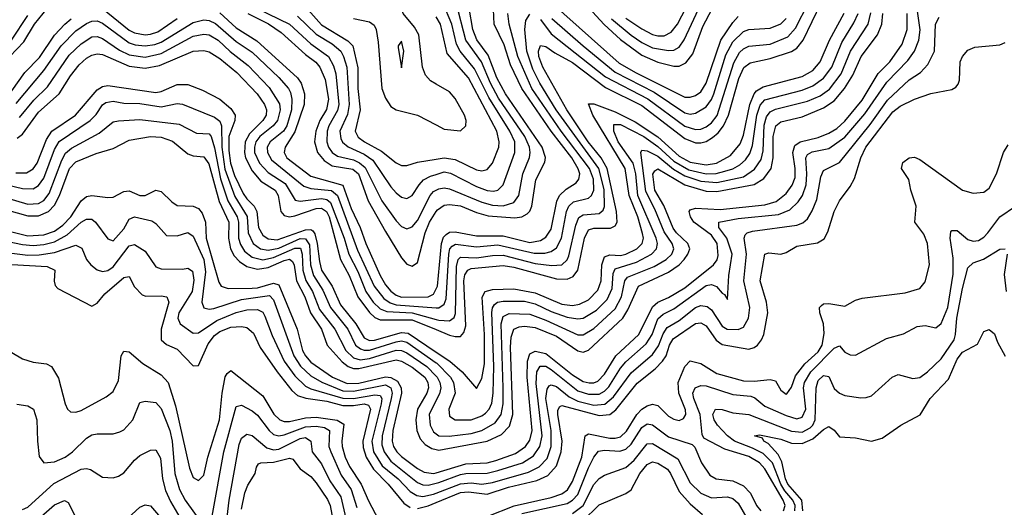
# Model space of a CAD drawing. Header units: inches. Extents: x 990535 to 1117859, y 769386 to 892122.
# Tile 278 of 656: x 1028440 to 1032127, y 877343 to 879167. Entities that reach past the tile are written whole.
import ezdxf

# ---------------------------------------------------------------- set-up
doc = ezdxf.new("R2010")
doc.units = ezdxf.units.IN
doc.header["$MEASUREMENT"] = 0
doc.layers.add('B0827', color=7, linetype='Continuous')
doc.layers.add('B0837', color=7, linetype='Continuous')

msp = doc.modelspace()

# ---------------------------------------------------------------- linework, layer by layer
at = {"layer": 'B0827', "color": 5}
for points, elevation in [([(1030000, 878926.2), (1029978.5, 878938.5), (1029959.1, 878959.1), (1029948.3, 878990), (1029934, 879110), (1029918.7, 879138.7), (1029876.3, 879190), (1029870.2, 879210), (1029871.9, 879230), (1029897.3, 879290), (1029903.4, 879330), (1029899.1, 879490), (1029908.8, 879570), (1029930, 879601.4), (1029995.7, 879644.3), (1030000, 879654.7)], 3920), ([(1028402.7, 879030), (1028455.3, 879084.7), (1028495.1, 879150), (1028544.2, 879210)], 3820), ([(1028750, 879209.5), (1028850, 879127.7), (1028870, 879118), (1028910, 879111.1), (1028930, 879112.6), (1028957.7, 879122.3), (1029030, 879171.4)], 3780), ([(1029329, 879209), (1029450.4, 879150), (1029530, 879076.8), (1029596, 879030), (1029614.5, 878994.5), (1029624.1, 878964.1), (1029634.7, 878850), (1029630, 878827), (1029597.6, 878770), (1029591, 878750), (1029589.8, 878710), (1029596.8, 878690), (1029610.2, 878670.2), (1029630, 878657.1), (1029690, 878642.4), (1029712.2, 878632.2), (1029733.9, 878613.9), (1029796.1, 878490), (1029850, 878414.8), (1029870, 878393.9), (1029890, 878384.4), (1029910, 878391.7), (1029930, 878415.7), (1029977.3, 878510), (1029990, 878524.7), (1030000, 878529.8)], 3840), ([(1029510, 879215.8), (1029570, 879147.5), (1029668.3, 879088.3), (1029687.3, 879070), (1029706.7, 878986.7), (1029705.6, 878910), (1029715.4, 878830), (1029696.5, 878750), (1029707.6, 878727.6), (1029731, 878710), (1029795.4, 878675.4), (1029850, 878631.3), (1029870, 878621.5), (1029890, 878621.2), (1029930, 878633.7), (1030000, 878645.6)], 3880), ([(1028409.3, 879090.7), (1028470, 879183.3)], 3840), ([(1029190, 879193.1), (1029250, 879136.6), (1029328.2, 879088.2), (1029480.5, 878950), (1029494.5, 878930), (1029506.3, 878890), (1029505.7, 878850), (1029470, 878747.1), (1029433.9, 878690), (1029430.4, 878670), (1029440.7, 878650), (1029530, 878581.4), (1029650, 878548.6), (1029680.6, 878460.6), (1029714.8, 878390), (1029736.3, 878330), (1029789.8, 878210), (1029810, 878175.3), (1029830, 878152.1), (1029850, 878136.6), (1029870, 878129.1), (1029969.5, 878130.5), (1029990, 878139.9), (1030000, 878160.3)], 3780), ([(1029293.7, 879190), (1029371.3, 879151.3), (1029419.7, 879119.7), (1029510, 879037.3), (1029548.8, 879008.8), (1029564.1, 878990), (1029583.6, 878943.6), (1029596, 878870), (1029588.4, 878831.6), (1029563.4, 878790), (1029548.4, 878750), (1029544.4, 878710), (1029555.2, 878670), (1029580.2, 878640.2), (1029610, 878620.8), (1029687.7, 878607.7), (1029708.5, 878590), (1029745.1, 878490), (1029810, 878374.6), (1029870, 878276.3), (1029890, 878253), (1029910, 878244.8), (1029930, 878259.3), (1029958.5, 878370), (1029974.7, 878410), (1030000, 878449.2)], 3820), ([(1029480.4, 879180.4), (1029550, 879112.6), (1029610, 879077.3), (1029641.9, 879050), (1029652.9, 879030), (1029664.8, 878990), (1029673.6, 878850), (1029667.4, 878812.6), (1029639.1, 878750), (1029642.4, 878722.4), (1029648.9, 878708.9), (1029670, 878691.3), (1029730, 878664.2), (1029762.3, 878642.3), (1029830, 878542.1), (1029850, 878519.3), (1029870, 878503.4), (1029890, 878498.3), (1029910, 878510.1), (1029935.3, 878550), (1029952.2, 878567.8), (1029978.3, 878581.7), (1030000, 878588.4)], 3860), ([(1029690, 879171.7), (1029750, 879159.2), (1029766.8, 879146.8), (1029774.6, 879130), (1029782.8, 879082.8), (1029796.3, 878910), (1029810, 878873.1), (1029830, 878842.8), (1029850, 878829.6), (1029930, 878810.6), (1030000, 878773.7)], 3920), ([(1028410, 878900.9), (1028459.8, 878970), (1028513.7, 879026.3), (1028570, 879109.4), (1028608.6, 879150), (1028632.6, 879170)], 3780), ([(1028426.3, 878853.7), (1028530, 878976.9), (1028594.9, 879070), (1028650, 879125.9), (1028690, 879153), (1028710, 879161.4), (1028730, 879162.4), (1028750, 879154.1), (1028850, 879080.6), (1028873, 879073), (1028910, 879068.8), (1028945.8, 879074.2), (1028970, 879083.3), (1029090, 879157.1), (1029130, 879166.5), (1029150, 879164.3), (1029173.1, 879153.1), (1029250, 879085.3), (1029310, 879045.8), (1029410, 878950.4), (1029446.4, 878910), (1029454.6, 878894.6), (1029459.6, 878870), (1029458, 878830), (1029440.4, 878770), (1029428, 878750), (1029378.1, 878710), (1029367, 878690), (1029367.4, 878670), (1029382.9, 878642.9), (1029503.9, 878543.9), (1029530, 878536.1), (1029608.1, 878528.1), (1029629.8, 878510), (1029705.4, 878305.4), (1029766.9, 878170), (1029803.9, 878123.9), (1029827.6, 878107.6), (1029850, 878101), (1030000, 878089.6)], 3760), ([(1028438.8, 878801.2), (1028493.5, 878866.5), (1028544.2, 878915.8), (1028625.8, 879034.2), (1028670, 879077.5), (1028710, 879103.3), (1028730, 879104.2), (1028750, 879097), (1028813.5, 879053.5), (1028850, 879035.9), (1028910, 879027.6), (1028970, 879041), (1029090, 879105.6), (1029130, 879113.3), (1029150, 879110.3), (1029182.8, 879090), (1029227.9, 879047.9), (1029295.5, 878995.5), (1029373.8, 878913.8), (1029412.7, 878852.7), (1029415.7, 878830), (1029404.9, 878790), (1029389.5, 878770), (1029339.8, 878730), (1029324.4, 878710), (1029319, 878690), (1029319.8, 878670), (1029337.5, 878630), (1029370, 878595), (1029433.8, 878553.8), (1029471.6, 878491.6), (1029490, 878488.1), (1029570, 878497.7), (1029590, 878494.2), (1029603.6, 878483.6), (1029655.5, 878350), (1029673, 878290), (1029705.8, 878225.8), (1029736, 878150), (1029764, 878110), (1029790, 878085.8), (1029815, 878075), (1029910, 878070.6), (1030000, 878045.8)], 3740), ([(1028430, 878723.6), (1028450, 878739.5), (1028510, 878820.7), (1028588, 878890), (1028630, 878957.1), (1028662.2, 878997.8), (1028690, 879023.3), (1028710, 879034.2), (1028730, 879039.1), (1028750, 879036.6), (1028850, 878993.2), (1028910, 878986), (1028963.7, 878996.3), (1029090, 879049.4), (1029130, 879052.4), (1029150, 879046.9), (1029190, 879022.1), (1029253.4, 878970), (1029328.7, 878890), (1029356.9, 878850), (1029364.2, 878830), (1029362.6, 878810), (1029350.3, 878790), (1029300.1, 878739.9), (1029284, 878710), (1029281.2, 878670), (1029285.4, 878650), (1029310, 878601.8), (1029342.7, 878562.7), (1029396.5, 878530), (1029407.7, 878510), (1029418.3, 878450), (1029430, 878434.7), (1029450, 878430.3), (1029470, 878433.8), (1029550, 878461.1), (1029570, 878461.8), (1029589.3, 878449.3), (1029598.3, 878430), (1029640.8, 878270), (1029674, 878210), (1029706.2, 878130), (1029750, 878071.4), (1029770, 878053.1), (1029790, 878044.2), (1029910, 878044.8), (1030000, 878007.8)], 3720), ([(1028425.1, 878594.9), (1028465.1, 878594.9), (1028490, 878608.8), (1028504.9, 878630), (1028540.6, 878719.4), (1028560.4, 878750), (1028648.8, 878810), (1028730, 878904.4), (1028750, 878917.8), (1028770, 878920.5), (1028950, 878895.3), (1028970, 878899), (1029030, 878924.8), (1029070, 878925), (1029124.1, 878904.1), (1029190, 878870.1), (1029230, 878834.6), (1029246.3, 878810), (1029245, 878790), (1029223.1, 878730), (1029222.6, 878677.4), (1029229.2, 878630), (1029244.8, 878584.8), (1029276.8, 878516.8), (1029290, 878496.6), (1029317.4, 878470), (1029328.4, 878450), (1029334.1, 878390), (1029350, 878361.1), (1029370, 878347.2), (1029403.8, 878343.8), (1029510, 878380.7), (1029530, 878382.6), (1029537.8, 878377.8), (1029545.5, 878365.5), (1029553.5, 878330), (1029562, 878262), (1029570.5, 878230), (1029610.6, 878170.6), (1029640.7, 878100.7), (1029698.6, 878030), (1029730, 877976.8), (1029750, 877967.5), (1029768.7, 877968.7), (1029870, 877996.4), (1029894.1, 877994.1), (1030000, 877923.4)], 3680), ([(1028230, 878588.2), (1028450, 878535.8), (1028490, 878534.7), (1028510, 878546.3), (1028530, 878574.6), (1028570, 878682.2), (1028588.2, 878711.8), (1028704, 878790), (1028726.9, 878813.1), (1028750, 878848.6), (1028762.8, 878857.2), (1028790, 878862.2), (1028830, 878855.4), (1028890, 878853.6), (1028970, 878841.1), (1029030, 878853.7), (1029050, 878851.3), (1029170, 878803.1), (1029190, 878788.1), (1029195.7, 878770), (1029196.4, 878690), (1029208.3, 878608.3), (1029246.2, 878506.2), (1029291.3, 878431.3), (1029295.2, 878370), (1029313.7, 878330), (1029342.3, 878310), (1029370, 878305.2), (1029410, 878312.9), (1029490, 878348.9), (1029510, 878347.7), (1029525.5, 878325.5), (1029529.2, 878250), (1029540.4, 878210), (1029575.4, 878155.4), (1029603.5, 878090), (1029669.1, 878010), (1029698, 877950), (1029715.7, 877935.7), (1029730, 877930.4), (1029750, 877930.9), (1029850, 877961.5), (1029870, 877965.2), (1029890, 877960.2), (1030000, 877883.4)], 3660), ([(1028390, 878501.2), (1028470, 878477.5), (1028510, 878479.4), (1028530, 878491.1), (1028550, 878517.2), (1028597.7, 878642.3), (1028612.1, 878667.9), (1028633.7, 878686.3), (1028737.7, 878742.3), (1028790, 878784.5), (1028810, 878789.4), (1028890, 878793.7), (1029036.8, 878776.8), (1029102.4, 878742.4), (1029150, 878739.9), (1029156.7, 878730), (1029170, 878688.4), (1029192, 878572), (1029219.4, 878490), (1029254.8, 878430), (1029259.3, 878410), (1029259.7, 878350), (1029266.2, 878326.2), (1029281.6, 878301.6), (1029310, 878278.6), (1029350, 878269.2), (1029390, 878277.6), (1029470, 878312), (1029492, 878312), (1029497.6, 878290), (1029499.9, 878230), (1029511.1, 878191.1), (1029536.6, 878150), (1029563.2, 878083.2), (1029619.7, 878010), (1029660.8, 877930), (1029690, 877902.4), (1029714.7, 877894.7), (1029750, 877900.2), (1029850, 877930.8), (1029870, 877930), (1029890, 877920.8), (1029964.1, 877870), (1030000, 877833.7)], 3640), ([(1028390, 878455.7), (1028470, 878433.2), (1028510, 878433), (1028547.4, 878450), (1028570, 878473.2), (1028589.6, 878510), (1028626.6, 878610), (1028650, 878636), (1028726.8, 878666.8), (1028790, 878685.1), (1028850, 878716), (1028929.3, 878730), (1028970, 878728.3), (1029012.5, 878712.5), (1029070, 878664.8), (1029090, 878657.7), (1029130, 878654.1), (1029147.8, 878627.8), (1029187.1, 878487.1), (1029222.8, 878410), (1029221.5, 878350), (1029229.4, 878310), (1029243.5, 878283.5), (1029262.5, 878262.5), (1029290, 878244.2), (1029330, 878233.5), (1029370, 878239.6), (1029430, 878266.9), (1029450.8, 878270.8), (1029462, 878262), (1029468.3, 878248.3), (1029476.9, 878190), (1029507.2, 878130), (1029529.1, 878070), (1029569.8, 878010), (1029591, 877950), (1029647.7, 877887.7), (1029670.5, 877870), (1029690, 877862.7), (1029710, 877861.8), (1029850, 877895.1), (1029870, 877890.3), (1029910, 877866.8), (1029956.5, 877830), (1029967.7, 877810), (1029970.5, 877790), (1029964.6, 877770), (1029930, 877710), (1029923.1, 877670), (1029926.9, 877630), (1029939.8, 877599.8), (1029958.4, 877578.4), (1029983.1, 877563.1), (1030000, 877559.5)], 3620), ([(1028390, 878378), (1028470, 878359.2), (1028530, 878362.2), (1028570, 878376.2), (1028601.9, 878398.1), (1028631.4, 878430), (1028670, 878490.1), (1028690, 878505.6), (1028710, 878509.3), (1028770, 878501.5), (1028790, 878503.4), (1028830, 878524.9), (1028850, 878526.6), (1028890, 878509.1), (1028910, 878509.6), (1028950, 878529.4), (1028970, 878525), (1029010, 878485.6), (1029030, 878472.5), (1029090, 878469.1), (1029110, 878461.2), (1029122.9, 878442.9), (1029135.2, 878410), (1029138, 878350), (1029185.6, 878185.6), (1029195, 878170), (1029221.2, 878161.2), (1029310, 878162.3), (1029330, 878163.7), (1029390, 878181.7), (1029410, 878174.8), (1029479.6, 878010), (1029499.4, 877930), (1029510, 877909.1), (1029530, 877885.4), (1029610.7, 877830), (1029666.3, 877806.3), (1029710, 877807.7), (1029810, 877831.7), (1029830, 877829.2), (1029854.4, 877814.4), (1029868.4, 877790), (1029869.8, 877770), (1029836.8, 877630), (1029834.8, 877590), (1029839.9, 877570), (1029851.8, 877550), (1029870, 877532.8), (1029930, 877488.8), (1029954.5, 877474.5), (1029990, 877469.4), (1030000, 877472.4)], 3580), ([(1028390, 878338.8), (1028450, 878325.9), (1028490, 878322.5), (1028530, 878325.9), (1028570, 878336.6), (1028617.9, 878362.1), (1028670, 878409.3), (1028690, 878421), (1028710, 878420.6), (1028724.4, 878410), (1028770, 878347.6), (1028790, 878340.5), (1028830, 878384.4), (1028850, 878420.5), (1028870, 878429.6), (1028935.2, 878415.2), (1028950, 878405), (1028990, 878359.4), (1029030, 878358), (1029070, 878371.1), (1029090, 878357.5), (1029130, 878270), (1029135.8, 878224.2), (1029121.8, 878110), (1029129, 878089), (1029150, 878083.8), (1029166.7, 878086.7), (1029270, 878120.9), (1029375.4, 878135.4), (1029390, 878119.7), (1029466.5, 877910), (1029491.2, 877871.2), (1029530, 877835), (1029571.5, 877811.5), (1029650, 877779.2), (1029690, 877777.4), (1029810, 877801.3), (1029829.4, 877790), (1029834.8, 877770), (1029831.3, 877750), (1029796.8, 877610), (1029796.6, 877576.6), (1029804.7, 877550), (1029830, 877516), (1029930, 877436.1), (1029950, 877427.6), (1029970, 877426.4), (1030000, 877433.8)], 3560), ([(1028390, 878296.5), (1028470, 878286.4), (1028512.6, 878287.4), (1028570, 878296.3), (1028650, 878323.1), (1028672.6, 878312.6), (1028690.1, 878270.1), (1028706, 878250), (1028730, 878231.7), (1028750, 878224.8), (1028770, 878228.6), (1028790, 878242.7), (1028850, 878321.5), (1028870, 878325.6), (1028910, 878301.3), (1028950, 878242.1), (1028970, 878235), (1029050, 878233.6), (1029070, 878237.7), (1029086.5, 878226.5), (1029092.3, 878192.3), (1029085.9, 878150), (1029036.2, 878070), (1029031.9, 878050), (1029040.8, 878030), (1029090, 877994.8), (1029110, 877995.9), (1029178.3, 878041.7), (1029250, 878071.8), (1029290, 878081.6), (1029330, 878082.9), (1029350, 878072.7), (1029358.3, 878058.3), (1029385.5, 877985.5), (1029429.9, 877889.9), (1029470, 877835.1), (1029510, 877796.7), (1029530, 877786.5), (1029650, 877751.1), (1029690, 877750.2), (1029770, 877763.4), (1029790, 877760.8), (1029796.1, 877750), (1029793.9, 877730), (1029759.2, 877590), (1029765.4, 877550), (1029797.7, 877497.7), (1029857.1, 877450), (1029902.1, 877402.1), (1029926.7, 877386.7), (1029950, 877383.5), (1029990, 877392.6), (1030000, 877396.5)], 3540), ([(1028410, 878250.9), (1028543.4, 878243.4), (1028571.9, 878230), (1028568.9, 878188.9), (1028572.8, 878172.8), (1028582.2, 878162.2), (1028710, 878096), (1028730, 878107.3), (1028758.4, 878141.6), (1028830, 878203.1), (1028850, 878207.1), (1028870, 878167.5), (1028898.5, 878138.5), (1028912.7, 878132.7), (1028970, 878134.3), (1028991.2, 878130), (1028998.7, 878110), (1028969.8, 878010), (1028969.7, 877970), (1028990, 877952.4), (1029030, 877934.2), (1029090, 877871.8), (1029110, 877873.2), (1029145.3, 877954.7), (1029170, 877985.7), (1029190, 878000.9), (1029230, 878016.5), (1029270, 878019.5), (1029290, 878015.6), (1029315, 877995), (1029340.5, 877940.5), (1029404.3, 877850), (1029459.4, 877779.4), (1029480.8, 877760.8), (1029510.9, 877750.9), (1029590, 877740.2), (1029650, 877723.9), (1029690, 877723.4), (1029729.8, 877729.8), (1029745.7, 877725.7), (1029754, 877710), (1029724.9, 877590), (1029726.2, 877566.2), (1029737.5, 877530), (1029765.1, 877485.1), (1029819.6, 877430), (1029878.8, 877358.8), (1029902.3, 877342.3)], 3520), ([(1028410, 877922), (1028450, 877898.2), (1028490, 877885.9), (1028540.1, 877880.1), (1028558.6, 877870), (1028585.6, 877825.6), (1028610.2, 877730), (1028619, 877710), (1028630, 877699.6), (1028650, 877699), (1028670, 877705.5), (1028763.5, 877756.5), (1028790, 877776.3), (1028810, 877817.6), (1028819.9, 877910), (1028830, 877927), (1028850, 877924.5), (1028901.3, 877881.3), (1028970, 877838.5), (1028995.4, 877810), (1029023.2, 877723.2), (1029075.5, 877490), (1029090, 877454.9), (1029110, 877443.2), (1029130, 877463.7), (1029144.7, 877530), (1029188.3, 877670), (1029197.9, 877770), (1029210, 877831.7), (1029216.3, 877843.7), (1029230, 877854.8), (1029350, 877760.1), (1029392, 877692), (1029414.3, 877670), (1029430, 877663.8), (1029450, 877663.7), (1029510, 877677.9), (1029550, 877679.8), (1029629, 877669), (1029653.9, 877653.9), (1029646.1, 877590), (1029648, 877570), (1029659.3, 877530), (1029675.2, 877495.2), (1029718.3, 877430), (1029746.7, 877366.7), (1029809.1, 877249.1)], 3480), ([(1028429.3, 877729.3), (1028470, 877723.2), (1028491.7, 877710), (1028504.3, 877670), (1028506.5, 877590), (1028513.3, 877533.3), (1028530, 877509.3), (1028570, 877513), (1028610, 877531.1), (1028638.3, 877550), (1028690, 877601.5), (1028710, 877613.6), (1028730, 877618.5), (1028790, 877618.2), (1028815, 877625), (1028830, 877633.4), (1028863.2, 877670), (1028890, 877735.4), (1028910, 877740.1), (1028950, 877734.5), (1028970, 877712.5), (1029002, 877630), (1029010.7, 877590), (1029021.5, 877470), (1029037.8, 877410), (1029059.3, 877370), (1029130, 877272.2)], 3460), ([(1030000, 877744.2), (1029973, 877690), (1029977.6, 877650), (1029990, 877625.1), (1030000, 877617.6)], 3640), ([(1029161.2, 877310), (1029204.3, 877550), (1029250, 877720.2), (1029270, 877724.8), (1029310, 877703.4), (1029330, 877687.2), (1029373.7, 877630), (1029390, 877615.9), (1029410, 877610.3), (1029430, 877613.8), (1029510, 877643.8), (1029550, 877647.2), (1029581.3, 877641.3), (1029599.6, 877630), (1029597.3, 877570), (1029604.7, 877550), (1029643.5, 877463.5), (1029680.8, 877410), (1029702.5, 877342.5)], 3460), ([(1029203.2, 877190), (1029224.5, 877370), (1029261.8, 877578.2), (1029270, 877601.1), (1029290, 877616.8), (1029310, 877611.4), (1029365.8, 877565.8), (1029390, 877558.2), (1029410, 877560), (1029490, 877601), (1029510, 877603.6), (1029529.6, 877590), (1029535.7, 877550), (1029570, 877505.5), (1029601.9, 877441.9), (1029642.8, 877382.8), (1029661.5, 877301.5)], 3440), ([(1028450, 877335.3), (1028470, 877343.7), (1028567.6, 877432.4), (1028670, 877485.4), (1028690, 877488.4), (1028704.6, 877484.6), (1028750, 877455.8), (1028790, 877453.9), (1028810, 877459.4), (1028830, 877471.8), (1028870, 877519.8), (1028890, 877536.6), (1028930, 877557.1), (1028950, 877558), (1028967.4, 877527.4), (1028975.3, 877450), (1028986.3, 877406.3), (1029004.6, 877364.6), (1029048.9, 877290)], 3440), ([(1029270, 877335.8), (1029283.2, 877396.8), (1029293.8, 877426.2), (1029322.1, 877470), (1029326.3, 877493.7), (1029334.5, 877505.5), (1029343.5, 877510), (1029390, 877512.5), (1029450, 877526.5), (1029462.8, 877522.8), (1029490, 877487.2), (1029530, 877458.2), (1029550, 877434.5), (1029592.4, 877372.4), (1029602.9, 877350), (1029616.8, 877276.8)], 3420), ([(1028470, 877265), (1028570, 877352.3), (1028607.9, 877367.9), (1028621.4, 877361.4), (1028648.3, 877310)], 3420), ([(1028830, 877289.2), (1028890, 877343.8), (1028910, 877352.6), (1028930, 877348.5), (1028990, 877278.2)], 3420), ([(1029930, 877338.3), (1029970, 877348.5), (1030000, 877360.9)], 3520)]:
    msp.add_lwpolyline(points, dxfattribs=dict(at, elevation=elevation))
at = {"layer": 'B0827', "color": 5, "elevation": 3940}
msp.add_lwpolyline([(1029870, 879087.3), (1029857, 879070), (1029857, 879063), (1029870, 878986.8), (1029878, 879050)], close=True, dxfattribs=at)
at = {"layer": 'B0837', "color": 5}
for points, elevation in [([(1030000, 878160.3), (1030004.7, 878170), (1030019.1, 878330), (1030026.7, 878353.3), (1030036.3, 878363.7), (1030050, 878371.9), (1030070, 878373.6), (1030150, 878358.5), (1030250, 878358.4), (1030350, 878333.8), (1030390, 878341.4), (1030410, 878353.5), (1030430, 878383.2), (1030451.7, 878488.3), (1030461.6, 878510), (1030486.4, 878533.6), (1030523.1, 878556.9), (1030534.1, 878570), (1030536.9, 878590), (1030531, 878609), (1030507.2, 878650), (1030430.1, 878750), (1030319.9, 878910), (1030278.3, 878998.3), (1030253.7, 879073.7), (1030217, 879150), (1030211, 879289)], 3780), ([(1030000, 877433.8), (1030010, 877436.2), (1030090, 877465.6), (1030110, 877469.7), (1030190, 877470.8), (1030230, 877480.2), (1030323.2, 877510), (1030364.4, 877535.6), (1030387.1, 877570), (1030395.8, 877610), (1030373.9, 877806.1), (1030376.3, 877850), (1030388.6, 877871.4), (1030410, 877870.5), (1030430, 877858.1), (1030530, 877778.7), (1030570, 877765.7), (1030610, 877766.7), (1030630, 877778), (1030645.8, 877794.2), (1030690, 877863.5), (1030710, 877887), (1030786, 877954), (1030808.3, 877990), (1030830, 878047.5), (1030850, 878065.3), (1030890, 878085.2), (1031010, 878172.7), (1031030, 878176.5), (1031049, 878169), (1031070, 878144.4), (1031079.4, 878139.4), (1031090, 878120.5), (1031095.8, 878210), (1031108, 878290), (1031087.5, 878350), (1031057.4, 878390), (1031058.5, 878410), (1031130, 878423.9), (1031281.3, 878438.7), (1031323.5, 878456.5), (1031354.6, 878485.4), (1031371.1, 878510), (1031385.3, 878550), (1031387.9, 878590), (1031383.5, 878650), (1031390, 878663.2), (1031407.6, 878672.4), (1031470, 878685), (1031530, 878728.3), (1031605, 878815), (1031686.8, 878933.2), (1031765, 879015), (1031790.3, 879050), (1031807.4, 879090), (1031811.2, 879128.8), (1031791.7, 879268.3)], 3560), ([(1030710, 879173.3), (1030770, 879132.9), (1030810, 879112), (1030830, 879106.9), (1030853.1, 879106.9), (1030880, 879120), (1030903.3, 879150), (1030966.2, 879273.8)], 3860), ([(1030000, 878588.4), (1030030, 878597.8), (1030053.6, 878593.6), (1030150, 878543.3), (1030190, 878528.3), (1030214.3, 878525.7), (1030230.7, 878529.3), (1030250.3, 878550), (1030293.9, 878670), (1030294.6, 878710), (1030275.5, 878750), (1030196.3, 878876.3), (1030142.9, 878982.9), (1030089.4, 879050), (1030075.4, 879075.4), (1030058.4, 879150), (1030024.8, 879230)], 3860), ([(1030000, 878529.8), (1030010, 878535), (1030030, 878537.6), (1030050, 878534.2), (1030170, 878484.3), (1030210, 878473.2), (1030250, 878471.1), (1030290, 878483), (1030309.2, 878510), (1030323.6, 878590), (1030348.5, 878651.5), (1030351.9, 878670), (1030349.2, 878690), (1030331.8, 878730), (1030233.3, 878873.3), (1030202.5, 878930), (1030169, 879009), (1030111, 879090), (1030074.3, 879230)], 3840), ([(1030000, 878007.8), (1030050, 877987.2), (1030070, 877981.5), (1030090, 877982.2), (1030103.1, 877996.9), (1030110, 878022.4), (1030103.1, 878190), (1030106.9, 878213.1), (1030118, 878230), (1030130, 878235.8), (1030250, 878247.9), (1030290, 878241.1), (1030450, 878197.8), (1030490, 878196), (1030513, 878207), (1030530.3, 878229.7), (1030554.4, 878350), (1030570, 878380.7), (1030590, 878387.6), (1030652.8, 878387.2), (1030670, 878396), (1030677.2, 878410), (1030675.2, 878450), (1030640, 878610), (1030617.5, 878650), (1030568.2, 878710), (1030489.3, 878830), (1030399, 878990), (1030383.8, 879030), (1030382.5, 879050), (1030390, 879070.1), (1030410, 879066.8), (1030443.2, 879043.2), (1030510, 879007), (1030633.4, 878913.4), (1030770, 878845.6), (1030930, 878722.5), (1030970, 878706.5), (1030990, 878706), (1031010, 878711.1), (1031034.1, 878725.9), (1031055.6, 878744.4), (1031075.3, 878770), (1031093.8, 878810), (1031133.1, 878946.9), (1031152.1, 878987.9), (1031174.8, 879005.2), (1031250, 879022), (1031330, 879048.6), (1031350, 879060.6), (1031373.8, 879090), (1031441.7, 879230)], 3720), ([(1030000, 878449.2), (1030004.3, 878455.7), (1030030, 878473.8), (1030050, 878476.4), (1030090, 878470.8), (1030150, 878445.3), (1030193.9, 878433.9), (1030294, 878426), (1030320.8, 878430), (1030339.7, 878440.3), (1030349.7, 878450.3), (1030357.3, 878470), (1030372.2, 878567.8), (1030406.2, 878633.8), (1030408.6, 878651.4), (1030396.5, 878690), (1030259.2, 878890), (1030226.9, 878950), (1030194.8, 879034.8), (1030151.5, 879091.5), (1030136.9, 879130), (1030123.1, 879210)], 3820), ([(1030390, 879167.6), (1030430, 879114.7), (1030633.6, 878953.6), (1030791.5, 878871.5), (1030930, 878768.4), (1030970, 878755.8), (1030990, 878757.5), (1031010, 878765.8), (1031030, 878781), (1031051.7, 878808.3), (1031114.1, 879005.9), (1031135.6, 879044.4), (1031150, 879058.1), (1031170, 879067.9), (1031250, 879076.1), (1031316.7, 879103.3), (1031344.7, 879135.3), (1031393.6, 879230)], 3740), ([(1030431.7, 879230), (1030684.7, 879004.7), (1030747.8, 878967.8), (1030930, 878877.7), (1030950, 878877.4), (1030970, 878883.4), (1030990, 878897.1), (1031011.1, 878930), (1031065, 879090), (1031110, 879156.6), (1031130, 879178.8)], 3780), ([(1030570, 879212.5), (1030629.1, 879149.1), (1030690, 879093.1), (1030770, 879034.8), (1030830, 879007.7), (1030890, 878993.2), (1030910, 878993.7), (1030934.6, 879005.4), (1030960.5, 879039.5), (1030998, 879142), (1031032.8, 879207.2)], 3820), ([(1030656.2, 879170), (1030730, 879109.6), (1030770, 879081.9), (1030810, 879061.4), (1030870, 879051.5), (1030890, 879053.7), (1030910, 879064.6), (1030928.7, 879091.3), (1030991.8, 879228.2)], 3840), ([(1030000, 877617.6), (1030010, 877610.1), (1030048.7, 877608.7), (1030130, 877619.6), (1030170.5, 877630), (1030221, 877659), (1030243.2, 877690), (1030250, 877730), (1030250.3, 877789.7), (1030243.2, 878030), (1030250, 878056.3), (1030272.3, 878067.7), (1030350, 878065.3), (1030410, 878043), (1030530, 877988.2), (1030550, 877988.2), (1030590, 878012.2), (1030670, 878086.1), (1030692.9, 878130), (1030705.9, 878190), (1030715.7, 878204.3), (1030816.3, 878243.7), (1030861.3, 878270), (1030881.9, 878290), (1030889.6, 878310), (1030882.6, 878330), (1030853.8, 878373.8), (1030818.4, 878458.4), (1030784, 878524), (1030765.9, 878670), (1030770, 878679.7), (1030790, 878677.2), (1030830, 878656.7), (1030888.2, 878608.2), (1030930, 878582.9), (1030990, 878563.3), (1031050, 878558.3), (1031150, 878579.9), (1031192, 878608), (1031216.2, 878643.8), (1031223.3, 878676.7), (1031227.3, 878772.7), (1031236.7, 878803.3), (1031250, 878822.4), (1031270, 878832.1), (1031390, 878862), (1031437.9, 878882.1), (1031472.5, 878907.5), (1031515.6, 878964.4), (1031551.5, 879050), (1031617.4, 879150), (1031627.3, 879192.7)], 3640), ([(1030000, 877923.4), (1030050.1, 877890), (1030096.6, 877850), (1030150, 877787.4), (1030170, 877824.9), (1030180.8, 877879.2), (1030180.6, 877990), (1030171.3, 878128.7), (1030182.8, 878150), (1030210, 878158.4), (1030290, 878160), (1030370, 878144.9), (1030470, 878103.6), (1030510, 878098.6), (1030536.8, 878103.2), (1030570, 878118.8), (1030604.8, 878155.2), (1030617.5, 878190), (1030619.6, 878250), (1030630, 878280.5), (1030650, 878287), (1030690, 878285.6), (1030710.1, 878289.9), (1030750.3, 878309.7), (1030771.2, 878330), (1030775.4, 878350), (1030772.1, 878367.9), (1030754.8, 878430), (1030722.3, 878510), (1030707.3, 878610), (1030586.4, 878810), (1030570, 878851.9), (1030590, 878853), (1030670, 878822.1), (1030745.1, 878785.1), (1030830, 878729.5), (1030910, 878656.2), (1030950, 878634.3), (1031010, 878623.6), (1031049, 878631), (1031101, 878659), (1031137.2, 878702.8), (1031150, 878735.2), (1031174.5, 878850), (1031189.8, 878890), (1031198.9, 878901.1), (1031223.8, 878916.2), (1031370, 878954.5), (1031410, 878976.7), (1031437.9, 879010), (1031472.4, 879090), (1031527.8, 879192.2)], 3680), ([(1030000, 878089.6), (1030010, 878088.8), (1030030, 878103), (1030036.8, 878123.2), (1030046.3, 878290), (1030050.5, 878309.5), (1030059.6, 878320.4), (1030072.1, 878327.9), (1030150, 878317.8), (1030230, 878324.9), (1030366.7, 878293.3), (1030406, 878294), (1030430, 878300.2), (1030450, 878314.1), (1030469.2, 878350), (1030487.2, 878450), (1030495.9, 878470), (1030513.9, 878486.1), (1030570, 878500.1), (1030581, 878510), (1030589.6, 878530), (1030588.1, 878570), (1030574.1, 878610), (1030467.3, 878750), (1030357.4, 878910), (1030305.6, 879030), (1030273, 879150), (1030267.4, 879190)], 3760), ([(1030000, 877883.4), (1030002, 877882), (1030053.3, 877830), (1030064.5, 877810), (1030070.1, 877770), (1030046.9, 877710), (1030050, 877684.3), (1030070.5, 877670.5), (1030130, 877670.7), (1030170, 877685.1), (1030184.6, 877695.4), (1030197.9, 877710), (1030207.6, 877732.4), (1030213.1, 877770), (1030216, 877870), (1030208.3, 878071.7), (1030210.4, 878089.6), (1030218.1, 878101.9), (1030229.4, 878110.6), (1030250, 878114.1), (1030330, 878113.8), (1030370, 878104.3), (1030430, 878076), (1030490, 878054.9), (1030530, 878048.1), (1030550, 878051.2), (1030599.9, 878080.1), (1030639.2, 878120.8), (1030657.9, 878162.1), (1030662.6, 878217.4), (1030670, 878235.4), (1030750, 878260), (1030805.7, 878290), (1030824.7, 878310), (1030828.3, 878330), (1030822.8, 878350), (1030754.7, 878510), (1030746.7, 878590), (1030737, 878630), (1030681.2, 878710), (1030665.3, 878750), (1030665, 878775), (1030690, 878775.5), (1030777.1, 878730), (1030830, 878693.3), (1030890, 878637.9), (1030945.6, 878605.6), (1031010, 878590), (1031047.8, 878592.2), (1031079.9, 878600.1), (1031110.6, 878609.4), (1031136.4, 878623.6), (1031157.3, 878642.7), (1031173.5, 878666.5), (1031183.8, 878696.2), (1031199.6, 878810), (1031212.7, 878847.3), (1031230, 878867.9), (1031370, 878904), (1031410, 878919.3), (1031450, 878948.5), (1031480.6, 878990), (1031518.3, 879081.7), (1031564, 879156), (1031579.1, 879190)], 3660), ([(1030000, 877559.5), (1030010, 877557.4), (1030190.1, 877589.9), (1030244.1, 877615.9), (1030273.9, 877646.1), (1030286, 877690), (1030277.5, 877942.5), (1030280.1, 877979.9), (1030290.2, 878009.8), (1030310, 878018.4), (1030330, 878020.6), (1030370, 878015.1), (1030450, 877983), (1030530, 877928.1), (1030550, 877923.9), (1030570, 877930.4), (1030698.1, 878050), (1030717.6, 878082.4), (1030757.3, 878170), (1030870, 878222.3), (1030909.3, 878250), (1030928.4, 878270), (1030942.4, 878290), (1030948.8, 878310), (1030941.8, 878330), (1030899, 878370), (1030886.9, 878386.9), (1030852.2, 878472.2), (1030818.6, 878530), (1030810.3, 878589.7), (1030817.9, 878602.1), (1030830, 878608.9), (1030930, 878550), (1031010, 878526.1), (1031050, 878524.4), (1031189.8, 878550.2), (1031226.9, 878573.1), (1031254.4, 878610), (1031261.6, 878650), (1031261.1, 878730), (1031271.1, 878770), (1031290, 878785), (1031370, 878803.9), (1031450, 878837.4), (1031490, 878863.8), (1031528.9, 878910), (1031560.2, 878959.8), (1031591, 879029), (1031652.6, 879110), (1031668, 879150), (1031672, 879190)], 3620), ([(1030000, 877472.4), (1030110, 877505.2), (1030190, 877509.7), (1030222.4, 877517.6), (1030296, 877544), (1030333.8, 877570), (1030350, 877594.7), (1030359.1, 877630), (1030340.4, 877830), (1030341.4, 877890), (1030350, 877917.7), (1030370, 877926.9), (1030410, 877917.9), (1030510, 877838.7), (1030550, 877814), (1030571.8, 877808.2), (1030590, 877808.8), (1030604.6, 877815.4), (1030630, 877840.8), (1030672.8, 877910), (1030758.9, 877990), (1030810, 878093.2), (1030830, 878110), (1030870, 878127.9), (1030930, 878164.2), (1031038.5, 878250), (1031051.2, 878268.8), (1031055, 878285), (1031051.5, 878330), (1031030, 878361.1), (1030964.6, 878410), (1030952.3, 878430), (1030947.1, 878450), (1030950, 878455.9), (1030970, 878462.5), (1031062.6, 878457.4), (1031230, 878474.2), (1031272.6, 878487.4), (1031310, 878517.1), (1031332.3, 878547.7), (1031343.2, 878576.8), (1031344.2, 878610), (1031335.5, 878670), (1031342.9, 878697.1), (1031362.9, 878710), (1031430, 878725.9), (1031470, 878742.6), (1031499.4, 878760.6), (1031530, 878787.7), (1031594.4, 878865.6), (1031654.7, 878965.3), (1031697.8, 879010), (1031744.5, 879075.5), (1031763.3, 879130), (1031762.5, 879190)], 3580), ([(1030000, 878045.8), (1030010, 878043), (1030050, 878040.1), (1030066.5, 878053.5), (1030071.6, 878068.4), (1030075.5, 878244.5), (1030081.8, 878270), (1030090, 878279.1), (1030150, 878276.6), (1030210, 878285.6), (1030250, 878286.2), (1030370, 878255.2), (1030432.3, 878247.7), (1030469.9, 878250.1), (1030490, 878268.5), (1030496.4, 878283.6), (1030521.9, 878398.1), (1030533.3, 878426.7), (1030550, 878437), (1030610, 878442.7), (1030625.2, 878454.8), (1030630, 878468), (1030628.2, 878531.8), (1030608.3, 878610), (1030448.8, 878830), (1030387.3, 878930), (1030361.8, 878981.8), (1030339.5, 879050), (1030331.9, 879130), (1030335.8, 879164.2), (1030350, 879187.5)], 3740), ([(1030000, 878645.6), (1030030, 878650.8), (1030070, 878644.5), (1030150, 878605.1), (1030170, 878601.3), (1030190, 878607), (1030210, 878630.9), (1030233.8, 878690), (1030235.4, 878710), (1030226.1, 878750), (1030120.6, 878950), (1030040.7, 879040.7), (1030016.3, 879150), (1030000, 879177.7)], 3880), ([(1030000, 877396.5), (1030090, 877431.2), (1030130, 877435), (1030170, 877429.5), (1030210, 877436.2), (1030345, 877475), (1030385.7, 877494.3), (1030414.7, 877525.3), (1030430.6, 877570), (1030430.5, 877630), (1030410.2, 877749.8), (1030414.9, 877785.1), (1030422.9, 877797.1), (1030430, 877801.8), (1030450, 877795.1), (1030496.9, 877756.9), (1030530, 877740.6), (1030590, 877725.3), (1030631, 877729), (1030664, 877756), (1030730, 877846.7), (1030810, 877914.9), (1030832.5, 877947.5), (1030850, 877992.5), (1030864.7, 878015.3), (1030910, 878041.9), (1030970, 878090.6), (1030990, 878098.3), (1031014.5, 878094.5), (1031030, 878081.4), (1031070, 878020.1), (1031089.6, 878009.6), (1031130, 878008.2), (1031150, 878017), (1031169.1, 878050), (1031173.5, 878090), (1031151.1, 878190), (1031161.1, 878290), (1031152.2, 878350), (1031157.1, 878362.9), (1031163.7, 878370), (1031183.8, 878376.2), (1031350, 878398.3), (1031372.6, 878407.4), (1031390, 878422.7), (1031407.9, 878452.1), (1031425, 878495), (1031440.2, 878579.8), (1031450, 878603), (1031510, 878632.7), (1031624.3, 878775.7), (1031690, 878866.7), (1031770, 878942.6), (1031812.5, 878970), (1031840.6, 878999.4), (1031865.9, 879050), (1031869.2, 879150.8), (1031883.1, 879176.9)], 3540), ([(1030432.1, 879172.1), (1030550, 879068.8), (1030670, 878971.5), (1030816.3, 878896.3), (1030930, 878818.9), (1030950, 878814.3), (1030970, 878817.2), (1031010, 878841.5), (1031030, 878868.6), (1031039.4, 878890), (1031084.2, 879035.8), (1031110, 879084.6), (1031150, 879122.7), (1031170, 879131.1), (1031250, 879135.3), (1031290, 879151.6), (1031310, 879172.2)], 3760), ([(1030000, 877360.9), (1030090, 877398), (1030121, 877401), (1030190, 877392.2), (1030270, 877418), (1030376.5, 877443.5), (1030417.5, 877462.5), (1030450, 877498.1), (1030467.9, 877550), (1030470.9, 877590), (1030454.9, 877690), (1030454.7, 877705.3), (1030461.1, 877718.9), (1030470, 877724.3), (1030610, 877686.3), (1030650, 877690.3), (1030672.7, 877707.3), (1030752.2, 877807.8), (1030819.1, 877860.9), (1030847, 877890), (1030860.4, 877910), (1030873.7, 877950), (1030886.8, 877973.2), (1030970, 878030.7), (1030990, 878033.7), (1031010, 878021.9), (1031047.7, 877967.7), (1031070, 877951.9), (1031170, 877934.8), (1031190, 877940.3), (1031202.9, 877950), (1031218.1, 877970), (1031226.2, 877990), (1031241.4, 878070), (1031236.7, 878110), (1031212.4, 878190), (1031230, 878290.3), (1031245.5, 878294.5), (1031290, 878290.1), (1031310, 878296.3), (1031350, 878319.6), (1031427.2, 878332.8), (1031452.8, 878347.2), (1031465.9, 878374.1), (1031490.3, 878449.7), (1031509.9, 878490.1), (1031550, 878542.6), (1031566.5, 878573.5), (1031589.3, 878650), (1031608.2, 878690), (1031710, 878822), (1031736.9, 878843.1), (1031790, 878870.5), (1031851.5, 878891.5), (1031930, 878906.4), (1031944.9, 878915.1), (1031954.6, 878925.4), (1031959.2, 878940.8), (1031961.2, 879010), (1031970.4, 879029.5), (1031990, 879053.6), (1032016.2, 879063.8), (1032110, 879073.7), (1032130, 879082.4)], 3520), ([(1030000, 878773.7), (1030030, 878757.9), (1030090, 878751.2), (1030111, 878770), (1030111.4, 878790), (1030105.4, 878810), (1030070, 878872.4), (1030050, 878897.8), (1030000, 878926.2)], 3920), ([(1030190, 877308.8), (1030291, 877349), (1030430, 877379.8), (1030470, 877393), (1030491.3, 877408.7), (1030510, 877439.1), (1030544.7, 877530), (1030557.6, 877610), (1030570, 877618.1), (1030650, 877601.7), (1030670, 877601.3), (1030690, 877607.2), (1030712.4, 877627.6), (1030751.3, 877690), (1030770, 877710.1), (1030790, 877722.4), (1030810, 877728.4), (1030830, 877724.3), (1030870, 877684.2), (1030890, 877672.5), (1030910, 877668.3), (1030925.2, 877674.8), (1030934.2, 877690), (1030932.6, 877707.4), (1030907.6, 877770), (1030905.6, 877810), (1030930, 877869.4), (1030950, 877890.5), (1030990, 877880.6), (1031050, 877843.3), (1031150, 877816.1), (1031190, 877814.9), (1031250, 877821.7), (1031270, 877816.6), (1031290, 877780.7), (1031310, 877766.1), (1031312.9, 877767.1), (1031330, 877793.1), (1031344.6, 877835.4), (1031380.5, 877879.5), (1031430, 877924.9), (1031444.8, 877950), (1031452.7, 877992.7), (1031449.6, 878030), (1031435.9, 878070), (1031434.6, 878090), (1031442, 878098), (1031450, 878103.7), (1031470, 878105.1), (1031530, 878095.2), (1031570, 878117.7), (1031594.4, 878125.6), (1031755.2, 878144.8), (1031810, 878161.5), (1031830, 878186.4), (1031846.4, 878250), (1031839.5, 878330), (1031825.2, 878365.2), (1031792.3, 878410), (1031797.3, 878470), (1031777, 878530), (1031769.8, 878569.8), (1031741.5, 878610), (1031747, 878633), (1031770, 878650.2), (1031790, 878653), (1031810, 878644.5), (1031970, 878529.1), (1032010, 878518.5), (1032050, 878522.4), (1032070, 878536.9), (1032098.1, 878590), (1032124.4, 878670), (1032141.5, 878698.5)], 3480), ([(1031299.8, 877330), (1031306, 877350), (1031299.3, 877370), (1031230, 877487.1), (1031210, 877509.9), (1031170, 877533.6), (1031080.7, 877560.7), (1031002.2, 877602.2), (1030994.9, 877614.9), (1030987.5, 877690), (1030963.8, 877750), (1030960.7, 877770), (1030968.7, 877790), (1030990, 877798.6), (1031010, 877796.9), (1031110, 877765.3), (1031178.3, 877758.3), (1031193, 877753), (1031230, 877721.9), (1031310, 877686.2), (1031350, 877673.9), (1031370, 877680.1), (1031384.1, 877710), (1031375.2, 877790), (1031379.1, 877810), (1031403, 877850), (1031490, 877938.3), (1031510, 877946.7), (1031530, 877922.9), (1031550, 877913), (1031570, 877912.3), (1031685.2, 877974.8), (1031750, 877991.9), (1031801.1, 878018.9), (1031830, 878022.7), (1031870, 878014.3), (1031890, 878031), (1031915.1, 878090), (1031935.4, 878215.4), (1031935.2, 878275.2), (1031924, 878350), (1031926.3, 878373.7), (1031930, 878379.1), (1031950, 878378.4), (1031990, 878345), (1032010, 878338.8), (1032030, 878341.7), (1032050, 878353.4), (1032065.5, 878370), (1032110, 878430.1), (1032168.7, 878470)], 3460), ([(1031341.9, 877330), (1031343.5, 877350), (1031335.4, 877370), (1031305, 877405), (1031290.2, 877430), (1031258.7, 877510), (1031223.9, 877543.9), (1031184.3, 877564.3), (1031116, 877590), (1031090.2, 877610), (1031052.3, 877650), (1031040.9, 877670), (1031035.9, 877690), (1031045.5, 877710), (1031070, 877708.5), (1031110, 877696.3), (1031170, 877689.8), (1031330, 877628), (1031370, 877624.7), (1031399.8, 877640.2), (1031410.2, 877650), (1031419.1, 877670), (1031421.9, 877790), (1031430, 877816.8), (1031450, 877836.6), (1031470, 877832), (1031490, 877787.5), (1031510, 877770.2), (1031530, 877761.4), (1031590, 877752.3), (1031610, 877753.2), (1031630, 877760.6), (1031707, 877830), (1031730, 877839.8), (1031784.8, 877824.8), (1031810, 877828.9), (1031839.5, 877850), (1031890, 877898.8), (1031939, 877970), (1031944.5, 877990), (1031948.5, 878050), (1031970, 878162), (1031990, 878238.6), (1032010, 878258.2), (1032049.2, 878270.8), (1032110, 878308.9), (1032130.2, 878310.2)], 3440), ([(1032138, 878290), (1032126, 878214), (1032133.7, 878150)], 3440), ([(1031372.5, 877330), (1031369, 877370), (1031316.2, 877430), (1031307.1, 877450), (1031293.6, 877513.6), (1031280, 877540), (1031242.1, 877582.1), (1031226, 877590), (1031221.2, 877601.2), (1031191.6, 877610), (1031210, 877614.5), (1031290, 877598.4), (1031330, 877583.4), (1031370, 877581.9), (1031410, 877598.6), (1031450, 877633.5), (1031470, 877645), (1031490, 877632.1), (1031510, 877606.8), (1031570, 877602.5), (1031630, 877590.9), (1031670, 877601.4), (1031738.9, 877650), (1031811.2, 877688.8), (1031849.3, 877750), (1031917.5, 877822.5), (1031950, 877897.6), (1031970, 877922.8), (1032026.3, 877953.7), (1032050, 878000.7), (1032070, 878008), (1032090, 877992.2), (1032101.3, 877961.3), (1032130, 877908.9)], 3420), ([(1030000, 877833.7), (1030003.7, 877830), (1030013.5, 877810), (1030016.7, 877790), (1030011.9, 877768.1), (1030000, 877744.2)], 3640), ([(1030320.3, 877319.7), (1030490, 877357.7), (1030510.5, 877369.5), (1030529.5, 877390.5), (1030570, 877490.1), (1030590, 877530.1), (1030607.5, 877552.5), (1030630, 877556.3), (1030687.4, 877552.6), (1030710, 877560.5), (1030730, 877579.3), (1030770, 877641.5), (1030790, 877655.3), (1030810, 877651.7), (1030870, 877607.2), (1030958.5, 877578.5), (1030967.6, 877567.6), (1030993.1, 877510), (1031023.6, 877463.6), (1031047.4, 877450), (1031110, 877442), (1031150, 877423.5), (1031176, 877396), (1031198.7, 877350), (1031215.7, 877330)], 3460), ([(1030510, 877320.1), (1030550, 877350.4), (1030590, 877427.9), (1030610, 877451.1), (1030630, 877463.3), (1030710, 877491.7), (1030740.4, 877519.6), (1030790, 877581), (1030810, 877582.3), (1030904.2, 877524.2), (1030950, 877434), (1030990, 877396), (1031030, 877377.9), (1031090, 877382.4), (1031110, 877376.4), (1031130, 877358.1), (1031162.4, 877302.4)], 3440), ([(1030546, 877290), (1030610, 877352.4), (1030710, 877394.3), (1030730, 877409), (1030762.1, 877470), (1030790, 877503.8), (1030810, 877513), (1030830, 877508.3), (1030865.3, 877485.3), (1030877.3, 877470), (1030910, 877402.6), (1030950, 877356), (1030996.5, 877316.5)], 3420)]:
    msp.add_lwpolyline(points, dxfattribs=dict(at, elevation=elevation))

doc.saveas('drawing.dxf')
